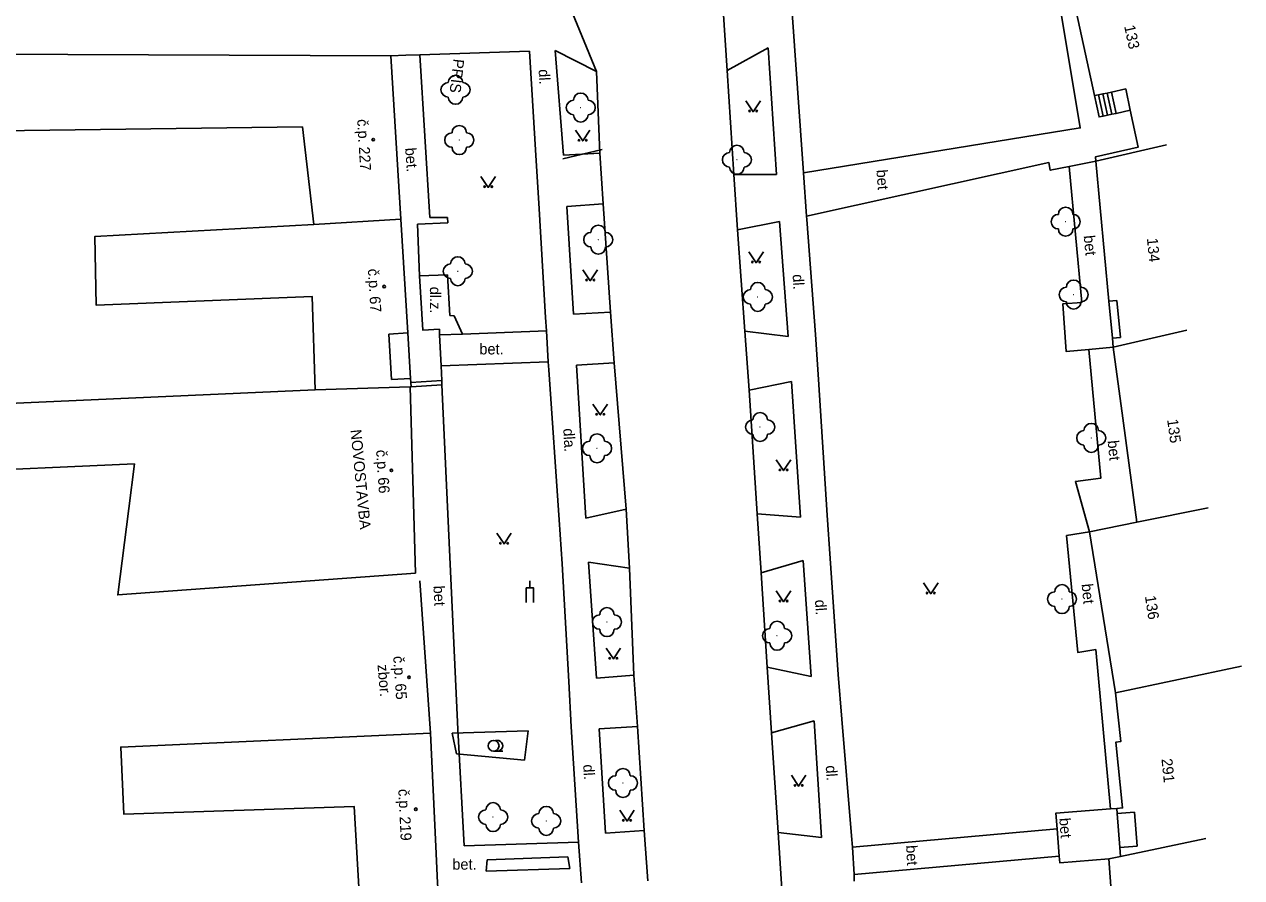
# Model space of a CAD drawing. Extents: x -544674 to -541478, y -1199076 to -1195527.
# Drawn here: x -542682.9 to -542599.1, y -1198386.1 to -1198327.4 of the extents above; entities that cross this region are included whole.
import ezdxf

# ---------------------------------------------------------------- set-up
doc = ezdxf.new("R2010")
doc.units = 0
for name, color, linetype in [('BUDOVY_MĚŘ', 7, 'Continuous'), ('BUDOVY_NEMĚŘ', 7, 'Continuous'), ('POMOC_POPIS', 7, 'Continuous'), ('ROZHRANÍ_PLOCH', 7, 'Continuous'), ('ZELEŇ', 7, 'Continuous'), ('ZN_BUDOV', 7, 'Continuous'), ('ZN_DOPLŇKOVÉ', 7, 'Continuous'), ('ZN_KULTUR', 7, 'Continuous'), ('Č_POPIS_ORIENT', 7, 'Continuous')]:
    doc.layers.add(name, color=color, linetype=linetype)

msp = doc.modelspace()

# ---------------------------------------------------------------- linework, layer by layer
at = {"layer": 'BUDOVY_MĚŘ'}
for points in [[(-542610.76, -1198325.3), (-542609.26, -1198332.28)], [(-542657.67, -1198329.53), (-542656.98, -1198340.79)], [(-542608.67, -1198332.16), (-542608.38, -1198332.1)], [(-542608.38, -1198332.1), (-542608.09, -1198332.04)], [(-542608.09, -1198332.04), (-542607.11, -1198331.82), (-542606.8, -1198333.28)], [(-542609.26, -1198332.28), (-542608.97, -1198332.22)], [(-542608.97, -1198332.22), (-542608.67, -1198332.16)], [(-542606.8, -1198333.28), (-542606.25, -1198335.82), (-542609.19, -1198336.5), (-542609.16, -1198336.8)], [(-542609.16, -1198336.8), (-542604.29, -1198335.67)], [(-542609.16, -1198336.8), (-542608.26, -1198346.43)], [(-542656.98, -1198340.79), (-542656.5, -1198348.62)], [(-542608.26, -1198346.43), (-542608.02, -1198348.98)], [(-542656.5, -1198348.62), (-542657.81, -1198348.7)], [(-542657.62, -1198351.83), (-542657.81, -1198348.7)], [(-542656.5, -1198348.62), (-542656.31, -1198351.75)], [(-542607.96, -1198349.61), (-542602.9, -1198348.44)], [(-542608.02, -1198348.98), (-542607.96, -1198349.61)], [(-542607.96, -1198349.61), (-542607.31, -1198354.48), (-542606.84, -1198357.9), (-542606.34, -1198361.66)], [(-542656.31, -1198351.75), (-542657.62, -1198351.83)], [(-542656.31, -1198351.75), (-542656.29, -1198352.03)], [(-542656.29, -1198352.03), (-542656.27, -1198352.34)], [(-542655.98, -1198365.17), (-542656.34, -1198352.34)], [(-542656.27, -1198352.34), (-542656.34, -1198352.34)], [(-542601.44, -1198360.67), (-542606.34, -1198361.66)], [(-542606.34, -1198361.66), (-542609.59, -1198362.31)], [(-542609.59, -1198362.31), (-542607.8, -1198373.4)], [(-542655.68, -1198365.69), (-542654.95, -1198376.19)], [(-542599.13, -1198371.56), (-542607.8, -1198373.4)], [(-542607.72, -1198381.36), (-542607.32, -1198381.33), (-542607.79, -1198376.8), (-542607.45, -1198376.76), (-542607.8, -1198373.4)], [(-542654.43, -1198386.82), (-542654.45, -1198386.48), (-542654.57, -1198383.98), (-542654.95, -1198376.19)], [(-542607.69, -1198381.72), (-542607.72, -1198381.36)], [(-542607.52, -1198384.05), (-542607.69, -1198381.72)], [(-542607.47, -1198384.67), (-542607.52, -1198384.05)], [(-542607.47, -1198384.67), (-542601.6, -1198383.43)], [(-542608.26, -1198384.84), (-542607.47, -1198384.67)], [(-542607.57, -1198394.3), (-542608.26, -1198384.84)]]:
    msp.add_lwpolyline(points, dxfattribs=at)
at = {"layer": 'BUDOVY_NEMĚŘ'}
for points in [[(-542657.67, -1198329.53), (-542691.03, -1198329.4), (-542695.3, -1198329.58), (-542695.06, -1198334.85), (-542663.75, -1198334.43), (-542662.97, -1198341.16), (-542656.98, -1198340.79)], [(-542662.97, -1198341.16), (-542678.04, -1198341.99), (-542677.94, -1198346.72), (-542663.08, -1198346.12), (-542662.88, -1198352.55), (-542656.34, -1198352.34)], [(-542655.98, -1198365.17), (-542676.46, -1198366.66), (-542675.7, -1198360.7), (-542675.31, -1198357.64), (-542688.65, -1198358.24), (-542688.86, -1198353.7), (-542688.07, -1198353.66), (-542662.88, -1198352.55)], [(-542654.95, -1198376.19), (-542676.25, -1198377.14), (-542676.05, -1198381.75), (-542660.2, -1198381.22), (-542659.85, -1198387.17), (-542654.43, -1198386.82)]]:
    msp.add_lwpolyline(points, dxfattribs=at)
at = {"layer": 'ROZHRANÍ_PLOCH'}
for points in [[(-542613.91, -1198313.29), (-542611.74, -1198325.51), (-542610.23, -1198334.5), (-542629.28, -1198337.6)], [(-542646.54, -1198323.24), (-542643.52, -1198330.61)], [(-542634.85, -1198325.64), (-542634.8, -1198326.37), (-542634.53, -1198330.54)], [(-542630.13, -1198325.6), (-542629.9, -1198328.85)], [(-542657.67, -1198329.53), (-542656.63, -1198329.5)], [(-542656.63, -1198329.5), (-542655.68, -1198329.47)], [(-542655.68, -1198329.47), (-542648.14, -1198329.23)], [(-542654.99, -1198340.68), (-542655.68, -1198329.47)], [(-542648.14, -1198329.23), (-542647.66, -1198336.76)], [(-542646.36, -1198329.17), (-542645.8, -1198336.38)], [(-542646.36, -1198329.17), (-542643.52, -1198330.61)], [(-542631.71, -1198328.98), (-542634.53, -1198330.54)], [(-542631.71, -1198328.98), (-542631.14, -1198337.72)], [(-542629.9, -1198328.85), (-542629.28, -1198337.6)], [(-542643.52, -1198330.61), (-542643.3, -1198336.25)], [(-542634.53, -1198330.54), (-542634.06, -1198337.72)], [(-542608.38, -1198332.1), (-542608.06, -1198333.56)], [(-542608.09, -1198332.04), (-542607.77, -1198333.5)], [(-542608.65, -1198333.69), (-542608.94, -1198333.75), (-542609.26, -1198332.28)], [(-542608.97, -1198332.22), (-542608.65, -1198333.69)], [(-542608.67, -1198332.16), (-542608.36, -1198333.63)], [(-542608.36, -1198333.63), (-542608.65, -1198333.69)], [(-542608.06, -1198333.56), (-542608.36, -1198333.63)], [(-542607.77, -1198333.5), (-542608.06, -1198333.56)], [(-542606.8, -1198333.28), (-542607.77, -1198333.5)], [(-542645.84, -1198336.63), (-542643.12, -1198336)], [(-542645.8, -1198336.38), (-542643.3, -1198336.25)], [(-542643.3, -1198336.25), (-542643.07, -1198339.74)], [(-542647.66, -1198336.76), (-542647.49, -1198339.68)], [(-542611, -1198337.16), (-542612.3, -1198337.42), (-542612.39, -1198336.89), (-542629.06, -1198340.59)], [(-542611, -1198337.16), (-542610.12, -1198346.52), (-542611.43, -1198346.61), (-542611.2, -1198349.91), (-542609.65, -1198349.77)], [(-542609.16, -1198336.8), (-542611, -1198337.16)], [(-542634.06, -1198337.72), (-542633.81, -1198341.53)], [(-542631.14, -1198337.72), (-542634.06, -1198337.72)], [(-542629.28, -1198337.6), (-542629.06, -1198340.59)], [(-542647.49, -1198339.68), (-542647.02, -1198347.56)], [(-542643.07, -1198339.74), (-542645.57, -1198339.91)], [(-542645.57, -1198339.91), (-542645.1, -1198347.34)], [(-542643.07, -1198339.74), (-542642.56, -1198347.19)], [(-542655.83, -1198341.14), (-542653.75, -1198341.03)], [(-542655.7, -1198344.68), (-542655.83, -1198341.14)], [(-542653.76, -1198340.68), (-542654.99, -1198340.68)], [(-542653.75, -1198341.03), (-542653.76, -1198340.68)], [(-542630.93, -1198340.94), (-542633.81, -1198341.53)], [(-542630.93, -1198340.94), (-542630.33, -1198348.87)], [(-542629.06, -1198340.59), (-542629.04, -1198340.8)], [(-542629.04, -1198340.8), (-542628.45, -1198348.73)], [(-542633.81, -1198341.53), (-542633.31, -1198348.5)], [(-542653.77, -1198344.63), (-542655.7, -1198344.68)], [(-542654.31, -1198348.76), (-542654.33, -1198348.37), (-542655.47, -1198348.42), (-542655.7, -1198344.68)], [(-542653.6, -1198347.41), (-542653.77, -1198344.63)], [(-542608.26, -1198346.43), (-542607.71, -1198346.38)], [(-542607.71, -1198346.38), (-542607.47, -1198348.93)], [(-542645.1, -1198347.34), (-542642.56, -1198347.19)], [(-542642.3, -1198350.69), (-542642.56, -1198347.19)], [(-542653.31, -1198347.44), (-542653.6, -1198347.41)], [(-542652.75, -1198348.7), (-542653.31, -1198347.44)], [(-542647.02, -1198347.56), (-542646.97, -1198348.47)], [(-542654.31, -1198348.76), (-542652.75, -1198348.7)], [(-542654.21, -1198350.89), (-542654.31, -1198348.76)], [(-542652.75, -1198348.7), (-542646.97, -1198348.47)], [(-542646.97, -1198348.47), (-542646.84, -1198350.6)], [(-542633.31, -1198348.5), (-542633.02, -1198352.56)], [(-542630.33, -1198348.87), (-542633.31, -1198348.5)], [(-542628.45, -1198348.73), (-542628.25, -1198351.82)], [(-542609.65, -1198349.77), (-542607.96, -1198349.61)], [(-542608.02, -1198348.98), (-542607.47, -1198348.93)], [(-542609.65, -1198349.77), (-542608.82, -1198358.63), (-542610.57, -1198358.84), (-542609.59, -1198362.31)], [(-542654.21, -1198350.89), (-542646.84, -1198350.6)], [(-542654.17, -1198351.89), (-542654.21, -1198350.89)], [(-542646.84, -1198350.6), (-542646.81, -1198351.16)], [(-542646.81, -1198351.16), (-542646.09, -1198361.5)], [(-542642.3, -1198350.69), (-542644.9, -1198350.85)], [(-542644.25, -1198361.37), (-542644.9, -1198350.85)], [(-542642.3, -1198350.69), (-542641.48, -1198360.75)], [(-542654.15, -1198352.19), (-542653.05, -1198375.9)], [(-542630.1, -1198351.96), (-542633.02, -1198352.56)], [(-542630.1, -1198351.96), (-542629.49, -1198361.3)], [(-542628.25, -1198351.82), (-542627.64, -1198361.18)], [(-542633.02, -1198352.56), (-542632.46, -1198361.07)], [(-542644.25, -1198361.37), (-542641.48, -1198360.75)], [(-542641.48, -1198360.75), (-542641.25, -1198364.81)], [(-542632.46, -1198361.07), (-542629.49, -1198361.3)], [(-542632.46, -1198361.07), (-542632.19, -1198365.14)], [(-542627.64, -1198361.18), (-542627.44, -1198364.15)], [(-542646.09, -1198361.5), (-542645.88, -1198364.51)], [(-542609.59, -1198362.31), (-542611.18, -1198362.57), (-542610.41, -1198370.62), (-542609.17, -1198370.42), (-542608.16, -1198381.39)], [(-542645.88, -1198364.51), (-542645.43, -1198372.62)], [(-542644.08, -1198364.41), (-542643.52, -1198372.39)], [(-542644.08, -1198364.41), (-542641.25, -1198364.81)], [(-542641.25, -1198364.81), (-542640.94, -1198372.18)], [(-542629.29, -1198364.29), (-542632.19, -1198365.14)], [(-542629.29, -1198364.29), (-542628.75, -1198372.27)], [(-542627.44, -1198364.15), (-542626.9, -1198372.15)], [(-542632.19, -1198365.14), (-542631.77, -1198371.64)], [(-542643.52, -1198372.39), (-542640.94, -1198372.18)], [(-542640.94, -1198372.18), (-542640.69, -1198375.71)], [(-542631.77, -1198371.64), (-542631.47, -1198376.15)], [(-542631.77, -1198371.64), (-542628.75, -1198372.27)], [(-542626.9, -1198372.15), (-542626.64, -1198375.21)], [(-542645.43, -1198372.62), (-542645.26, -1198375.74)], [(-542640.69, -1198375.71), (-542643.33, -1198375.88)], [(-542640.23, -1198382.88), (-542640.69, -1198375.71)], [(-542628.55, -1198375.34), (-542631.47, -1198376.15)], [(-542628.55, -1198375.34), (-542628.03, -1198383.37)], [(-542626.64, -1198375.21), (-542625.97, -1198383.24)], [(-542653.05, -1198375.9), (-542652.62, -1198383.93)], [(-542645.26, -1198375.74), (-542644.76, -1198383.68)], [(-542643.33, -1198375.88), (-542642.9, -1198383.06)], [(-542631.47, -1198376.15), (-542631.02, -1198383.02)], [(-542611.83, -1198382.77), (-542611.91, -1198381.68), (-542608.16, -1198381.39)], [(-542608.16, -1198381.39), (-542607.72, -1198381.36)], [(-542607.69, -1198381.72), (-542606.5, -1198381.63)], [(-542606.5, -1198381.63), (-542606.32, -1198383.96)], [(-542642.9, -1198383.06), (-542640.23, -1198382.88)], [(-542640.23, -1198382.88), (-542639.98, -1198386.35)], [(-542628.03, -1198383.37), (-542631.02, -1198383.02)], [(-542631.02, -1198383.02), (-542630.74, -1198387.27)], [(-542625.97, -1198383.24), (-542625.9, -1198384.03)], [(-542611.83, -1198382.77), (-542625.9, -1198384.03)], [(-542611.68, -1198384.65), (-542611.83, -1198382.77)], [(-542652.62, -1198383.93), (-542644.76, -1198383.68)], [(-542644.76, -1198383.68), (-542644.54, -1198386.49)], [(-542625.9, -1198384.03), (-542625.8, -1198385.91)], [(-542607.52, -1198384.05), (-542606.32, -1198383.96)], [(-542651.12, -1198385.68), (-542651.05, -1198384.91)], [(-542651.05, -1198384.91), (-542645.5, -1198384.69)], [(-542645.5, -1198384.69), (-542645.36, -1198385.49)], [(-542611.68, -1198384.65), (-542625.8, -1198385.91)], [(-542608.26, -1198384.84), (-542611.65, -1198385.1), (-542611.68, -1198384.65)], [(-542645.36, -1198385.49), (-542651.12, -1198385.68)], [(-542625.8, -1198385.91), (-542625.78, -1198386.36)]]:
    msp.add_lwpolyline(points, dxfattribs=at)
at = {"layer": 'ZELEŇ'}
for points in [[(-542653.44, -1198376.19), (-542648.22, -1198376.01)], [(-542653.16, -1198377.61), (-542653.44, -1198376.19)], [(-542648.22, -1198376.01), (-542648.47, -1198378.04)], [(-542648.47, -1198378.04), (-542653.16, -1198377.61)]]:
    msp.add_lwpolyline(points, dxfattribs=at)
for centre in [(-542653.22, -1198331.88), (-542644.6, -1198333.1), (-542652.96, -1198335.34), (-542633.86, -1198336.7), (-542611.24, -1198340.96), (-542643.4, -1198342.2), (-542653.06, -1198344.37), (-542632.42, -1198346.14), (-542610.69, -1198345.98), (-542632.26, -1198355.1), (-542609.48, -1198355.85), (-542643.48, -1198356.57), (-542611.49, -1198366.95), (-542642.8, -1198368.53), (-542631.09, -1198369.47), (-542641.7, -1198379.61), (-542650.63, -1198381.96), (-542646.98, -1198382.22)]:
    msp.add_circle(centre, 0.0005, dxfattribs=at)
for centre, start, end in [((-542653.22, -1198331.38), 0, 179.99999), ((-542653.72, -1198331.88), 89.99999, 269.99999), ((-542652.72, -1198331.88), 270, 89.99999), ((-542644.6, -1198332.6), 0, 179.99999), ((-542653.22, -1198332.38), 179.99999, 359.99999), ((-542645.1, -1198333.1), 89.99999, 269.99999), ((-542644.1, -1198333.1), 270, 89.99999), ((-542644.6, -1198333.6), 179.99999, 359.99999), ((-542652.96, -1198334.84), 0, 179.99999), ((-542653.46, -1198335.34), 89.99999, 269.99999), ((-542652.46, -1198335.34), 270, 89.99999), ((-542652.96, -1198335.84), 179.99999, 359.99999), ((-542634.36, -1198336.7), 89.99999, 269.99999), ((-542633.86, -1198336.2), 0, 179.99999), ((-542633.36, -1198336.7), 270, 89.99999), ((-542633.86, -1198337.2), 179.99999, 359.99999), ((-542611.74, -1198340.96), 89.99999, 269.99999), ((-542611.24, -1198340.46), 0, 179.99999), ((-542610.74, -1198340.96), 270, 89.99999), ((-542643.4, -1198341.7), 0, 179.99999), ((-542643.9, -1198342.2), 89.99999, 269.99999), ((-542642.9, -1198342.2), 270, 89.99999), ((-542611.24, -1198341.46), 179.99999, 359.99999), ((-542643.4, -1198342.7), 179.99999, 359.99999), ((-542653.56, -1198344.37), 89.99999, 269.99999), ((-542653.06, -1198343.87), 0, 179.99999), ((-542652.56, -1198344.37), 270, 89.99999), ((-542653.06, -1198344.87), 179.99999, 359.99999), ((-542632.42, -1198345.64), 0, 179.99999), ((-542611.19, -1198345.98), 89.99999, 269.99999), ((-542610.69, -1198345.48), 0, 179.99999), ((-542610.19, -1198345.98), 270, 89.99999), ((-542632.92, -1198346.14), 89.99999, 269.99999), ((-542631.92, -1198346.14), 270, 89.99999), ((-542632.42, -1198346.64), 179.99999, 359.99999), ((-542610.69, -1198346.48), 179.99999, 359.99999), ((-542632.76, -1198355.1), 89.99999, 269.99999), ((-542632.26, -1198354.6), 0, 179.99999), ((-542631.76, -1198355.1), 270, 89.99999), ((-542643.48, -1198356.07), 0, 179.99999), ((-542632.26, -1198355.6), 179.99999, 359.99999), ((-542609.98, -1198355.85), 89.99999, 269.99999), ((-542609.48, -1198355.35), 0, 179.99999), ((-542608.98, -1198355.85), 270, 89.99999), ((-542643.98, -1198356.57), 89.99999, 269.99999), ((-542642.98, -1198356.57), 270, 89.99999), ((-542609.48, -1198356.35), 179.99999, 359.99999), ((-542643.48, -1198357.07), 179.99999, 359.99999), ((-542611.99, -1198366.95), 89.99999, 269.99999), ((-542611.49, -1198366.45), 0, 179.99999), ((-542610.99, -1198366.95), 270, 89.99999), ((-542643.3, -1198368.53), 89.99999, 269.99999), ((-542642.8, -1198368.03), 0, 179.99999), ((-542642.3, -1198368.53), 270, 89.99999), ((-542611.49, -1198367.45), 179.99999, 359.99999), ((-542631.59, -1198369.47), 89.99999, 269.99999), ((-542631.09, -1198368.97), 0, 179.99999), ((-542630.59, -1198369.47), 270, 89.99999), ((-542642.8, -1198369.03), 179.99999, 359.99999), ((-542631.09, -1198369.97), 179.99999, 359.99999), ((-542641.7, -1198379.11), 0, 179.99999), ((-542642.2, -1198379.61), 89.99999, 269.99999), ((-542641.2, -1198379.61), 270, 89.99999), ((-542641.7, -1198380.11), 179.99999, 359.99999), ((-542651.13, -1198381.96), 89.99999, 269.99999), ((-542650.63, -1198381.46), 0, 179.99999), ((-542650.13, -1198381.96), 270, 89.99999), ((-542646.98, -1198381.72), 0, 179.99999), ((-542647.48, -1198382.22), 89.99999, 269.99999), ((-542646.48, -1198382.22), 270, 89.99999), ((-542650.63, -1198382.46), 179.99999, 359.99999), ((-542646.98, -1198382.72), 179.99999, 359.99999)]:
    msp.add_arc(centre, 0.5, start, end, dxfattribs=at)
at = {"layer": 'ZN_BUDOV'}
for centre in [(-542658.88, -1198335.31), (-542658.13, -1198345.43), (-542657.63, -1198358.08), (-542656.42, -1198372.33), (-542655.95, -1198381.42)]:
    msp.add_circle(centre, 0.0875, dxfattribs=at)
at = {"layer": 'ZN_DOPLŇKOVÉ'}
msp.add_line((-542648.1, -1198366.18), (-542648.1, -1198365.68), dxfattribs=at)
for points in [[(-542654.17, -1198351.89), (-542656.29, -1198352.03)], [(-542656.27, -1198352.34), (-542654.15, -1198352.19)], [(-542654.15, -1198352.19), (-542654.17, -1198351.89)], [(-542648.35, -1198367.18), (-542648.35, -1198366.18), (-542647.85, -1198366.18), (-542647.85, -1198367.18)]]:
    msp.add_lwpolyline(points, dxfattribs=at)
at = {"layer": 'ZN_KULTUR'}
msp.add_line((-542650.6, -1198377.425), (-542649.975, -1198377.425), dxfattribs=at)
for points in [[(-542633.24, -1198332.64), (-542632.74, -1198333.39), (-542632.24, -1198332.64)], [(-542644.97, -1198334.65), (-542644.47, -1198335.4), (-542643.97, -1198334.65)], [(-542651.47, -1198337.85), (-542650.97, -1198338.6), (-542650.47, -1198337.85)], [(-542633.04, -1198343.04), (-542632.54, -1198343.79), (-542632.04, -1198343.04)], [(-542644.45, -1198344.28), (-542643.95, -1198345.03), (-542643.45, -1198344.28)], [(-542643.76, -1198353.52), (-542643.26, -1198354.27), (-542642.76, -1198353.52)], [(-542631.15, -1198357.35), (-542630.65, -1198358.1), (-542630.15, -1198357.35)], [(-542650.38, -1198362.4), (-542649.88, -1198363.15), (-542649.38, -1198362.4)], [(-542631.15, -1198366.38), (-542630.65, -1198367.13), (-542630.15, -1198366.38)], [(-542621.02, -1198365.83), (-542620.52, -1198366.58), (-542620.02, -1198365.83)], [(-542642.86, -1198370.32), (-542642.36, -1198371.07), (-542641.86, -1198370.32)], [(-542630.11, -1198379.08), (-542629.61, -1198379.83), (-542629.11, -1198379.08)], [(-542641.92, -1198381.48), (-542641.42, -1198382.23), (-542640.92, -1198381.48)]]:
    msp.add_lwpolyline(points, dxfattribs=at)
for centre, radius in [((-542632.99, -1198333.34), 0.05), ((-542632.49, -1198333.34), 0.05), ((-542644.72, -1198335.35), 0.05), ((-542644.22, -1198335.35), 0.05), ((-542651.22, -1198338.55), 0.05), ((-542650.72, -1198338.55), 0.05), ((-542632.79, -1198343.74), 0.05), ((-542632.29, -1198343.74), 0.05), ((-542644.2, -1198344.98), 0.05), ((-542643.7, -1198344.98), 0.05), ((-542643.51, -1198354.22), 0.05), ((-542643.01, -1198354.22), 0.05), ((-542630.9, -1198358.05), 0.05), ((-542630.4, -1198358.05), 0.05), ((-542650.13, -1198363.1), 0.05), ((-542649.63, -1198363.1), 0.05), ((-542620.77, -1198366.53), 0.05), ((-542620.27, -1198366.53), 0.05), ((-542630.9, -1198367.08), 0.05), ((-542630.4, -1198367.08), 0.05), ((-542642.61, -1198371.02), 0.05), ((-542642.11, -1198371.02), 0.05), ((-542650.6, -1198377.05), 0.375), ((-542629.86, -1198379.78), 0.05), ((-542629.36, -1198379.78), 0.05), ((-542641.67, -1198382.18), 0.05), ((-542641.17, -1198382.18), 0.05)]:
    msp.add_circle(centre, radius, dxfattribs=at)
msp.add_arc((-542650.35, -1198377.05), 0.375, 249.49437, 109.04743, dxfattribs=at)

# ---------------------------------------------------------------- texts
at = {"layer": 'POMOC_POPIS'}
for s, rotation, p in [('PRIS', 263.49, (-542653.36, -1198329.72)), ('dl.', 273.37999, (-542647.51, -1198330.48)), ('bet.', 274.37998, (-542656.69, -1198335.89)), ('bet', 274.18998, (-542624.26, -1198337.4)), ('bet', 275.46, (-542610, -1198341.93)), ('dl.', 273.73998, (-542630.03, -1198344.6)), ('dl.z.', 270, (-542654.98, -1198345.44)), ('NOVOSTAVBA', 275.51231, (-542660.45, -1198355.3)), ('dla.', 273.37999, (-542645.81, -1198355.21)), ('bet', 275.46, (-542608.35, -1198356.05)), ('bet', 272.79999, (-542654.74, -1198366.04)), ('bet', 275.46, (-542610.14, -1198365.92)), ('dl.', 273.73998, (-542628.49, -1198367.01)), ('zbor.', 274.89999, (-542658.59, -1198371.48)), ('dl.', 273.37999, (-542644.44, -1198378.35)), ('dl.', 273.73998, (-542627.75, -1198378.42)), ('bet', 274.39997, (-542611.68, -1198382.04)), ('bet', 273.05003, (-542622.22, -1198383.91))]:
    msp.add_text(s, height=0.75, rotation=rotation, dxfattribs=at).set_placement(p)
for p in [(-542651.58, -1198350.1), (-542653.44, -1198385.58)]:
    msp.add_text('bet.', height=0.75, dxfattribs=at).set_placement(p)
at = {"layer": 'Č_POPIS_ORIENT'}
for s, rotation, p in [('133', 282.12998, (-542607.22, -1198327.5)), ('č.p. 227', 273.51, (-542659.99, -1198333.92)), ('134', 275.34999, (-542605.65, -1198342.11)), ('č.p. 67', 273.51, (-542659.25, -1198344.22)), ('135', 277.67002, (-542604.26, -1198354.59)), ('č.p. 66', 273.90998, (-542658.69, -1198356.69)), ('136', 278.72002, (-542605.79, -1198366.75)), ('č.p. 65', 273.97003, (-542657.51, -1198370.89)), ('291', 275.91, (-542604.65, -1198377.96)), ('č.p. 219', 272.79999, (-542657.16, -1198380.04))]:
    msp.add_text(s, height=0.75, rotation=rotation, dxfattribs=at).set_placement(p)

doc.saveas('drawing.dxf')
